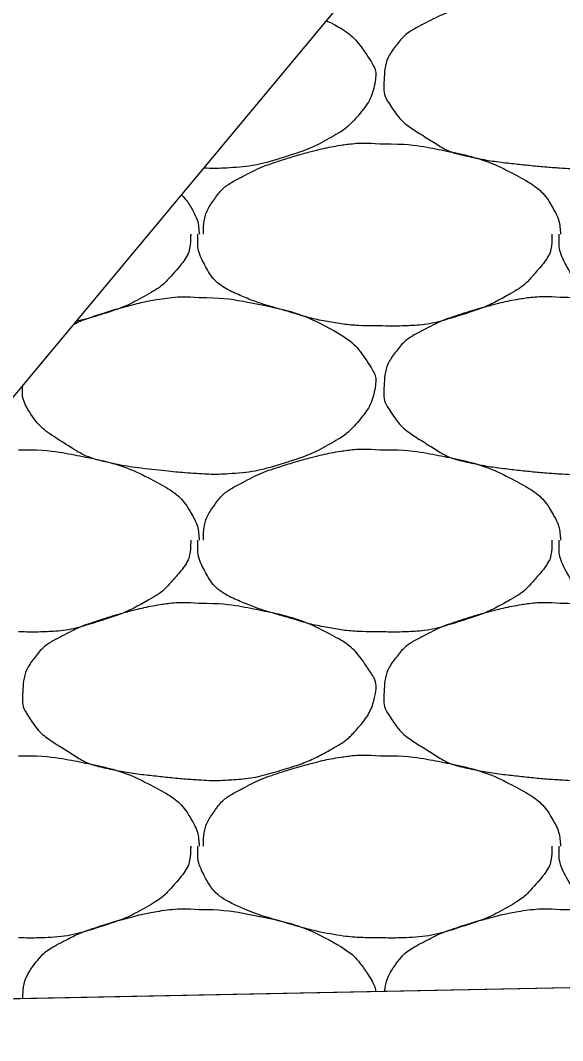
# Model space of a CAD drawing. Extents: x 1373719 to 1374161, y 379835 to 380167.
# Drawn here: x 1373961.743 to 1373962.434, y 379974.193 to 379975.495 of the extents above; entities that cross this region are included whole.
import ezdxf

# ---------------------------------------------------------------- set-up
doc = ezdxf.new("R2010")
doc.units = 0
doc.layers.add('Aggregate Base Course', color=7, linetype='Continuous')
doc.layers.add('SIGNATURE', color=7, linetype='Continuous')

msp = doc.modelspace()

# ---------------------------------------------------------------- linework, layer by layer
msp.add_line((1373965.3548, 379974.3183), (1373938.7049, 379973.7853))
at = {"layer": 'Aggregate Base Course'}
for points, degree in [([(1373962.4316, 379975.5318), (1373962.4579, 379975.5321), (1373962.4844, 379975.5282), (1373962.5108, 379975.5228), (1373962.543, 379975.5162), (1373962.5727, 379975.5064), (1373962.6026, 379975.4904), (1373962.6225, 379975.4797), (1373962.6361, 379975.4652), (1373962.6494, 379975.4454), (1373962.6551, 379975.4368), (1373962.6581, 379975.427), (1373962.6566, 379975.4184), (1373962.6535, 379975.4015), (1373962.6447, 379975.3847), (1373962.6314, 379975.3698), (1373962.6229, 379975.3604), (1373962.6146, 379975.354), (1373962.6044, 379975.3482), (1373962.5862, 379975.3379), (1373962.5683, 379975.3292), (1373962.5486, 379975.323), (1373962.523, 379975.3149), (1373962.4975, 379975.3084), (1373962.4712, 379975.3068), (1373962.458, 379975.306), (1373962.4447, 379975.3059), (1373962.4316, 379975.3068), (1373962.4117, 379975.3081), (1373962.392, 379975.31), (1373962.3722, 379975.3122), (1373962.3504, 379975.3146), (1373962.3289, 379975.318), (1373962.3074, 379975.323), (1373962.2897, 379975.3271), (1373962.2745, 379975.3365), (1373962.2588, 379975.3464), (1373962.2409, 379975.3576), (1373962.2264, 379975.3685), (1373962.2138, 379975.3878), (1373962.2073, 379975.3977), (1373962.206, 379975.4083), (1373962.2066, 379975.4184), (1373962.2074, 379975.433), (1373962.2105, 379975.4477), (1373962.221, 379975.4616), (1373962.2316, 379975.4757), (1373962.2431, 379975.4832), (1373962.257, 379975.4904), (1373962.2688, 379975.4966), (1373962.2804, 379975.5024), (1373962.293, 379975.5066), (1373962.3108, 379975.5126), (1373962.3287, 379975.518), (1373962.347, 379975.5228), (1373962.3583, 379975.5257), (1373962.3696, 379975.5282), (1373962.3812, 379975.53), (1373962.3978, 379975.5326), (1373962.4149, 379975.5332), (1373962.4316, 379975.5318)], 3), ([(1373962.1332, 379975.4948), (1373962.136, 379975.4934), (1373962.1389, 379975.4919), (1373962.1617, 379975.4797), (1373962.1753, 379975.4652), (1373962.1943, 379975.4368), (1373962.1973, 379975.427), (1373962.1927, 379975.4015), (1373962.1839, 379975.3847), (1373962.1621, 379975.3604), (1373962.1538, 379975.354), (1373962.1254, 379975.3379), (1373962.1075, 379975.3292), (1373962.0622, 379975.3149), (1373962.0367, 379975.3084), (1373961.9991, 379975.3061), (1373961.9878, 379975.3059), (1373961.9765, 379975.3065)], 3), ([(1373961.9762, 379975.2222), (1373961.9762, 379975.2228), (1373961.9761, 379975.2234), (1373961.9762, 379975.224), (1373961.9765, 379975.2392), (1373961.9808, 379975.2537), (1373961.9906, 379975.2672), (1373962.0005, 379975.2808), (1373962.0127, 379975.2888), (1373962.0266, 379975.296), (1373962.0384, 379975.3022), (1373962.05, 379975.308), (1373962.0626, 379975.3122), (1373962.0804, 379975.3182), (1373962.0983, 379975.3236), (1373962.1166, 379975.3284), (1373962.1279, 379975.3313), (1373962.1392, 379975.3338), (1373962.1508, 379975.3356), (1373962.1674, 379975.3382), (1373962.1845, 379975.3388), (1373962.2012, 379975.3374)], 3), ([(1373962.2012, 379975.3374), (1373962.203, 379975.3373), (1373962.2048, 379975.3375), (1373962.2066, 379975.3374)], 2), ([(1373962.2066, 379975.3374), (1373962.2329, 379975.3377), (1373962.2594, 379975.3338), (1373962.2858, 379975.3284), (1373962.318, 379975.3218), (1373962.3477, 379975.312), (1373962.3776, 379975.296), (1373962.3975, 379975.2853), (1373962.4134, 379975.2714), (1373962.4244, 379975.251), (1373962.4291, 379975.2422), (1373962.4308, 379975.2333), (1373962.4316, 379975.224), (1373962.4316, 379975.2234), (1373962.4317, 379975.2228), (1373962.4316, 379975.2222)], 3), ([(1373961.9482, 379975.2724), (1373961.9541, 379975.2662), (1373961.9592, 379975.2591), (1373961.9683, 379975.2422), (1373961.97, 379975.2333), (1373961.9708, 379975.2234), (1373961.9709, 379975.2228), (1373961.9708, 379975.2222)], 3), ([(1373961.96, 379975.2222), (1373961.96, 379975.2204), (1373961.96, 379975.2186), (1373961.9593, 379975.1985), (1373961.9477, 379975.1827), (1373961.9266, 379975.159), (1373961.918, 379975.1524), (1373961.8896, 379975.1363), (1373961.8717, 379975.1276), (1373961.8392, 379975.1174), (1373961.8265, 379975.1136), (1373961.8137, 379975.1107)], 3), ([(1373962.2012, 379975.1052), (1373962.1988, 379975.1052), (1373962.1964, 379975.1052), (1373962.194, 379975.1052), (1373962.1741, 379975.1052), (1373962.1543, 379975.107), (1373962.1346, 379975.1106), (1373962.1135, 379975.1144), (1373962.0935, 379975.1208), (1373962.073, 379975.1267), (1373962.0554, 379975.1317), (1373962.0383, 379975.1374), (1373962.0212, 379975.1448), (1373962.0021, 379975.153), (1373961.9862, 379975.1668), (1373961.9762, 379975.1862), (1373961.971, 379975.1962), (1373961.969, 379975.2063), (1373961.969, 379975.2168), (1373961.969, 379975.2186), (1373961.969, 379975.2204), (1373961.969, 379975.2222)], 3), ([(1373962.4208, 379975.2222), (1373962.4208, 379975.2204), (1373962.4208, 379975.2186), (1373962.4208, 379975.2168), (1373962.4201, 379975.1985), (1373962.4085, 379975.1827), (1373962.3956, 379975.1682), (1373962.3874, 379975.159), (1373962.3788, 379975.1524), (1373962.3686, 379975.1466), (1373962.3504, 379975.1363), (1373962.3325, 379975.1276), (1373962.3128, 379975.1214), (1373962.2872, 379975.1133), (1373962.2617, 379975.1062), (1373962.2354, 379975.1052), (1373962.224, 379975.1047), (1373962.2125, 379975.1047), (1373962.2012, 379975.1052)], 3), ([(1373962.662, 379975.1052), (1373962.6596, 379975.1052), (1373962.6572, 379975.1052), (1373962.6548, 379975.1052), (1373962.6349, 379975.1052), (1373962.6151, 379975.107), (1373962.5954, 379975.1106), (1373962.5743, 379975.1144), (1373962.5543, 379975.1208), (1373962.5338, 379975.1267), (1373962.5162, 379975.1317), (1373962.4991, 379975.1374), (1373962.482, 379975.1448), (1373962.4629, 379975.153), (1373962.447, 379975.1668), (1373962.437, 379975.1862), (1373962.4318, 379975.1962), (1373962.4298, 379975.2063), (1373962.4298, 379975.2168), (1373962.4298, 379975.2186), (1373962.4298, 379975.2204), (1373962.4298, 379975.2222)], 3), ([(1373961.9708, 379975.1412), (1373961.9971, 379975.1415), (1373962.0236, 379975.1376), (1373962.0822, 379975.1256), (1373962.1119, 379975.1158), (1373962.1617, 379975.0891), (1373962.1753, 379975.0746), (1373962.1943, 379975.0462), (1373962.1973, 379975.0364), (1373962.1927, 379975.0109), (1373962.1839, 379974.9941), (1373962.1621, 379974.9698), (1373962.1538, 379974.9634), (1373962.1254, 379974.9473), (1373962.1075, 379974.9386), (1373962.0622, 379974.9243), (1373962.0367, 379974.9178), (1373961.9972, 379974.9154), (1373961.9839, 379974.9153), (1373961.9509, 379974.9175), (1373961.9312, 379974.9194), (1373961.8896, 379974.924), (1373961.8681, 379974.9274), (1373961.8289, 379974.9365), (1373961.8137, 379974.9459), (1373961.7801, 379974.967), (1373961.7656, 379974.9779), (1373961.7465, 379975.0071), (1373961.7452, 379975.0177), (1373961.7458, 379975.0282), (1373961.7458, 379975.0287), (1373961.7458, 379975.0291)], 3), ([(1373961.8108, 379975.1071), (1373961.8177, 379975.1105), (1373961.8248, 379975.1135), (1373961.85, 379975.122), (1373961.8679, 379975.1274), (1373961.8975, 379975.1351), (1373961.9088, 379975.1376), (1373961.937, 379975.142), (1373961.9541, 379975.1426), (1373961.9708, 379975.1412)], 3), ([(1373962.4316, 379975.1412), (1373962.4579, 379975.1415), (1373962.4844, 379975.1376), (1373962.5108, 379975.1322), (1373962.543, 379975.1256), (1373962.5727, 379975.1158), (1373962.6026, 379975.0998), (1373962.6225, 379975.0891), (1373962.6361, 379975.0746), (1373962.6494, 379975.0548), (1373962.6551, 379975.0462), (1373962.6581, 379975.0364), (1373962.6566, 379975.0278), (1373962.6535, 379975.0109), (1373962.6447, 379974.9941), (1373962.6314, 379974.9792), (1373962.6229, 379974.9698), (1373962.6146, 379974.9634), (1373962.6044, 379974.9576), (1373962.5862, 379974.9473), (1373962.5683, 379974.9386), (1373962.5486, 379974.9324), (1373962.523, 379974.9243), (1373962.4975, 379974.9178), (1373962.4712, 379974.9162), (1373962.458, 379974.9154), (1373962.4447, 379974.9153), (1373962.4316, 379974.9162), (1373962.4117, 379974.9175), (1373962.392, 379974.9194), (1373962.3722, 379974.9216), (1373962.3504, 379974.924), (1373962.3289, 379974.9274), (1373962.3074, 379974.9324), (1373962.2897, 379974.9365), (1373962.2745, 379974.9459), (1373962.2588, 379974.9558), (1373962.2409, 379974.967), (1373962.2264, 379974.9779), (1373962.2138, 379974.9972), (1373962.2073, 379975.0071), (1373962.206, 379975.0177), (1373962.2066, 379975.0278), (1373962.2074, 379975.0424), (1373962.2105, 379975.0571), (1373962.221, 379975.071), (1373962.2316, 379975.0851), (1373962.2431, 379975.0926), (1373962.257, 379975.0998), (1373962.2688, 379975.106), (1373962.2804, 379975.1118), (1373962.293, 379975.116), (1373962.3108, 379975.122), (1373962.3287, 379975.1274), (1373962.347, 379975.1322), (1373962.3583, 379975.1351), (1373962.3696, 379975.1376), (1373962.3812, 379975.1394), (1373962.3978, 379975.142), (1373962.4149, 379975.1426), (1373962.4316, 379975.1412)], 3), ([(1373961.7404, 379974.9468), (1373961.7422, 379974.9467), (1373961.744, 379974.9469), (1373961.7458, 379974.9468)], 2), ([(1373961.7458, 379974.9468), (1373961.7721, 379974.9471), (1373961.7986, 379974.9432), (1373961.825, 379974.9378), (1373961.8572, 379974.9312), (1373961.8869, 379974.9214), (1373961.9168, 379974.9054), (1373961.9367, 379974.8947), (1373961.9526, 379974.8808), (1373961.9636, 379974.8604), (1373961.9683, 379974.8516), (1373961.97, 379974.8427), (1373961.9708, 379974.8334), (1373961.9708, 379974.8328), (1373961.9709, 379974.8322), (1373961.9708, 379974.8316)], 3), ([(1373961.9762, 379974.8316), (1373961.9762, 379974.8322), (1373961.9761, 379974.8328), (1373961.9762, 379974.8334), (1373961.9765, 379974.8486), (1373961.9808, 379974.8631), (1373961.9906, 379974.8766), (1373962.0005, 379974.8902), (1373962.0127, 379974.8982), (1373962.0266, 379974.9054), (1373962.0384, 379974.9116), (1373962.05, 379974.9174), (1373962.0626, 379974.9216), (1373962.0804, 379974.9276), (1373962.0983, 379974.933), (1373962.1166, 379974.9378), (1373962.1279, 379974.9407), (1373962.1392, 379974.9432), (1373962.1508, 379974.945), (1373962.1674, 379974.9476), (1373962.1845, 379974.9482), (1373962.2012, 379974.9468)], 3), ([(1373962.2012, 379974.9468), (1373962.203, 379974.9467), (1373962.2048, 379974.9469), (1373962.2066, 379974.9468)], 2), ([(1373962.2066, 379974.9468), (1373962.2329, 379974.9471), (1373962.2594, 379974.9432), (1373962.2858, 379974.9378), (1373962.318, 379974.9312), (1373962.3477, 379974.9214), (1373962.3776, 379974.9054), (1373962.3975, 379974.8947), (1373962.4134, 379974.8808), (1373962.4244, 379974.8604), (1373962.4291, 379974.8516), (1373962.4308, 379974.8427), (1373962.4316, 379974.8334), (1373962.4316, 379974.8328), (1373962.4317, 379974.8322), (1373962.4316, 379974.8316)], 3), ([(1373961.96, 379974.8316), (1373961.96, 379974.8298), (1373961.96, 379974.828), (1373961.96, 379974.8262), (1373961.9593, 379974.8079), (1373961.9477, 379974.7921), (1373961.9348, 379974.7776), (1373961.9266, 379974.7684), (1373961.918, 379974.7618), (1373961.9078, 379974.756), (1373961.8896, 379974.7457), (1373961.8717, 379974.737), (1373961.852, 379974.7308), (1373961.8264, 379974.7227), (1373961.8009, 379974.7156), (1373961.7746, 379974.7146), (1373961.7632, 379974.7141), (1373961.7517, 379974.7141), (1373961.7404, 379974.7146)], 3), ([(1373962.2012, 379974.7146), (1373962.1988, 379974.7146), (1373962.1964, 379974.7146), (1373962.194, 379974.7146), (1373962.1741, 379974.7146), (1373962.1543, 379974.7164), (1373962.1346, 379974.72), (1373962.1135, 379974.7238), (1373962.0935, 379974.7302), (1373962.073, 379974.7361), (1373962.0554, 379974.7411), (1373962.0383, 379974.7468), (1373962.0212, 379974.7542), (1373962.0021, 379974.7624), (1373961.9862, 379974.7762), (1373961.9762, 379974.7956), (1373961.971, 379974.8056), (1373961.969, 379974.8157), (1373961.969, 379974.8262), (1373961.969, 379974.828), (1373961.969, 379974.8298), (1373961.969, 379974.8316)], 3), ([(1373962.4208, 379974.8316), (1373962.4208, 379974.8298), (1373962.4208, 379974.828), (1373962.4208, 379974.8262), (1373962.4201, 379974.8079), (1373962.4085, 379974.7921), (1373962.3956, 379974.7776), (1373962.3874, 379974.7684), (1373962.3788, 379974.7618), (1373962.3686, 379974.756), (1373962.3504, 379974.7457), (1373962.3325, 379974.737), (1373962.3128, 379974.7308), (1373962.2872, 379974.7227), (1373962.2617, 379974.7156), (1373962.2354, 379974.7146), (1373962.224, 379974.7141), (1373962.2125, 379974.7141), (1373962.2012, 379974.7146)], 3), ([(1373962.662, 379974.7146), (1373962.6596, 379974.7146), (1373962.6572, 379974.7146), (1373962.6548, 379974.7146), (1373962.6349, 379974.7146), (1373962.6151, 379974.7164), (1373962.5954, 379974.72), (1373962.5743, 379974.7238), (1373962.5543, 379974.7302), (1373962.5338, 379974.7361), (1373962.5162, 379974.7411), (1373962.4991, 379974.7468), (1373962.482, 379974.7542), (1373962.4629, 379974.7624), (1373962.447, 379974.7762), (1373962.437, 379974.7956), (1373962.4318, 379974.8056), (1373962.4298, 379974.8157), (1373962.4298, 379974.8262), (1373962.4298, 379974.828), (1373962.4298, 379974.8298), (1373962.4298, 379974.8316)], 3), ([(1373961.9708, 379974.7506), (1373961.9971, 379974.7509), (1373962.0236, 379974.747), (1373962.05, 379974.7416), (1373962.0822, 379974.735), (1373962.1119, 379974.7252), (1373962.1418, 379974.7092), (1373962.1617, 379974.6985), (1373962.1753, 379974.684), (1373962.1886, 379974.6642), (1373962.1943, 379974.6556), (1373962.1973, 379974.6458), (1373962.1958, 379974.6372), (1373962.1927, 379974.6203), (1373962.1839, 379974.6035), (1373962.1706, 379974.5886), (1373962.1621, 379974.5792), (1373962.1538, 379974.5728), (1373962.1436, 379974.567), (1373962.1254, 379974.5567), (1373962.1075, 379974.548), (1373962.0878, 379974.5418), (1373962.0622, 379974.5337), (1373962.0367, 379974.5272), (1373962.0104, 379974.5256), (1373961.9972, 379974.5248), (1373961.9839, 379974.5247), (1373961.9708, 379974.5256), (1373961.9509, 379974.5269), (1373961.9312, 379974.5288), (1373961.9114, 379974.531), (1373961.8896, 379974.5334), (1373961.8681, 379974.5368), (1373961.8466, 379974.5418), (1373961.8289, 379974.5459), (1373961.8137, 379974.5553), (1373961.798, 379974.5652), (1373961.7801, 379974.5764), (1373961.7656, 379974.5873), (1373961.753, 379974.6066), (1373961.7465, 379974.6165), (1373961.7452, 379974.6271), (1373961.7458, 379974.6372), (1373961.7466, 379974.6518), (1373961.7497, 379974.6665), (1373961.7602, 379974.6804), (1373961.7708, 379974.6945), (1373961.7823, 379974.702), (1373961.7962, 379974.7092), (1373961.808, 379974.7154), (1373961.8196, 379974.7212), (1373961.8322, 379974.7254), (1373961.85, 379974.7314), (1373961.8679, 379974.7368), (1373961.8862, 379974.7416), (1373961.8975, 379974.7445), (1373961.9088, 379974.747), (1373961.9204, 379974.7488), (1373961.937, 379974.7514), (1373961.9541, 379974.752), (1373961.9708, 379974.7506)], 3), ([(1373962.4316, 379974.7506), (1373962.4579, 379974.7509), (1373962.4844, 379974.747), (1373962.5108, 379974.7416), (1373962.543, 379974.735), (1373962.5727, 379974.7252), (1373962.6026, 379974.7092), (1373962.6225, 379974.6985), (1373962.6361, 379974.684), (1373962.6494, 379974.6642), (1373962.6551, 379974.6556), (1373962.6581, 379974.6458), (1373962.6566, 379974.6372), (1373962.6535, 379974.6203), (1373962.6447, 379974.6035), (1373962.6314, 379974.5886), (1373962.6229, 379974.5792), (1373962.6146, 379974.5728), (1373962.6044, 379974.567), (1373962.5862, 379974.5567), (1373962.5683, 379974.548), (1373962.5486, 379974.5418), (1373962.523, 379974.5337), (1373962.4975, 379974.5272), (1373962.4712, 379974.5256), (1373962.458, 379974.5248), (1373962.4447, 379974.5247), (1373962.4316, 379974.5256), (1373962.4117, 379974.5269), (1373962.392, 379974.5288), (1373962.3722, 379974.531), (1373962.3504, 379974.5334), (1373962.3289, 379974.5368), (1373962.3074, 379974.5418), (1373962.2897, 379974.5459), (1373962.2745, 379974.5553), (1373962.2588, 379974.5652), (1373962.2409, 379974.5764), (1373962.2264, 379974.5873), (1373962.2138, 379974.6066), (1373962.2073, 379974.6165), (1373962.206, 379974.6271), (1373962.2066, 379974.6372), (1373962.2074, 379974.6518), (1373962.2105, 379974.6665), (1373962.221, 379974.6804), (1373962.2316, 379974.6945), (1373962.2431, 379974.702), (1373962.257, 379974.7092), (1373962.2688, 379974.7154), (1373962.2804, 379974.7212), (1373962.293, 379974.7254), (1373962.3108, 379974.7314), (1373962.3287, 379974.7368), (1373962.347, 379974.7416), (1373962.3583, 379974.7445), (1373962.3696, 379974.747), (1373962.3812, 379974.7488), (1373962.3978, 379974.7514), (1373962.4149, 379974.752), (1373962.4316, 379974.7506)], 3), ([(1373961.7404, 379974.5562), (1373961.7422, 379974.5561), (1373961.744, 379974.5563), (1373961.7458, 379974.5562)], 2), ([(1373961.7458, 379974.5562), (1373961.7721, 379974.5565), (1373961.7986, 379974.5526), (1373961.825, 379974.5472), (1373961.8572, 379974.5406), (1373961.8869, 379974.5308), (1373961.9168, 379974.5148), (1373961.9367, 379974.5041), (1373961.9526, 379974.4902), (1373961.9636, 379974.4698), (1373961.9683, 379974.461), (1373961.97, 379974.4521), (1373961.9708, 379974.4428), (1373961.9708, 379974.4422), (1373961.9709, 379974.4416), (1373961.9708, 379974.441)], 3), ([(1373961.9762, 379974.441), (1373961.9762, 379974.4416), (1373961.9761, 379974.4422), (1373961.9762, 379974.4428), (1373961.9765, 379974.458), (1373961.9808, 379974.4725), (1373961.9906, 379974.486), (1373962.0005, 379974.4996), (1373962.0127, 379974.5076), (1373962.0266, 379974.5148), (1373962.0384, 379974.521), (1373962.05, 379974.5268), (1373962.0626, 379974.531), (1373962.0804, 379974.537), (1373962.0983, 379974.5424), (1373962.1166, 379974.5472), (1373962.1279, 379974.5501), (1373962.1392, 379974.5526), (1373962.1508, 379974.5544), (1373962.1674, 379974.557), (1373962.1845, 379974.5576), (1373962.2012, 379974.5562)], 3), ([(1373962.2012, 379974.5562), (1373962.203, 379974.5561), (1373962.2048, 379974.5563), (1373962.2066, 379974.5562)], 2), ([(1373962.2066, 379974.5562), (1373962.2329, 379974.5565), (1373962.2594, 379974.5526), (1373962.2858, 379974.5472), (1373962.318, 379974.5406), (1373962.3477, 379974.5308), (1373962.3776, 379974.5148), (1373962.3975, 379974.5041), (1373962.4134, 379974.4902), (1373962.4244, 379974.4698), (1373962.4291, 379974.461), (1373962.4308, 379974.4521), (1373962.4316, 379974.4428), (1373962.4316, 379974.4422), (1373962.4317, 379974.4416), (1373962.4316, 379974.441)], 3), ([(1373961.96, 379974.441), (1373961.96, 379974.4392), (1373961.96, 379974.4374), (1373961.9593, 379974.4173), (1373961.9477, 379974.4015), (1373961.9266, 379974.3778), (1373961.918, 379974.3712), (1373961.8896, 379974.3551), (1373961.8717, 379974.3464), (1373961.8264, 379974.3321), (1373961.8009, 379974.325), (1373961.7632, 379974.3235), (1373961.7517, 379974.3235), (1373961.7404, 379974.324)], 3), ([(1373962.2012, 379974.324), (1373962.1988, 379974.324), (1373962.1964, 379974.324), (1373962.1741, 379974.324), (1373962.1543, 379974.3258), (1373962.1135, 379974.3332), (1373962.0935, 379974.3396), (1373962.0554, 379974.3505), (1373962.0383, 379974.3562), (1373962.0021, 379974.3718), (1373961.9862, 379974.3856), (1373961.971, 379974.415), (1373961.969, 379974.4251), (1373961.969, 379974.4374), (1373961.969, 379974.4392), (1373961.969, 379974.441)], 3), ([(1373962.4208, 379974.441), (1373962.4208, 379974.4392), (1373962.4208, 379974.4374), (1373962.4201, 379974.4173), (1373962.4085, 379974.4015), (1373962.3874, 379974.3778), (1373962.3788, 379974.3712), (1373962.3504, 379974.3551), (1373962.3325, 379974.3464), (1373962.2872, 379974.3321), (1373962.2617, 379974.325), (1373962.224, 379974.3235), (1373962.2125, 379974.3235), (1373962.2012, 379974.324)], 3), ([(1373962.662, 379974.324), (1373962.6596, 379974.324), (1373962.6572, 379974.324), (1373962.6349, 379974.324), (1373962.6151, 379974.3258), (1373962.5743, 379974.3332), (1373962.5543, 379974.3396), (1373962.5162, 379974.3505), (1373962.4991, 379974.3562), (1373962.4629, 379974.3718), (1373962.447, 379974.3856), (1373962.4318, 379974.415), (1373962.4298, 379974.4251), (1373962.4298, 379974.4374), (1373962.4298, 379974.4392), (1373962.4298, 379974.441)], 3), ([(1373961.7457, 379974.2461), (1373961.7457, 379974.2463), (1373961.7458, 379974.2464), (1373961.7466, 379974.2612), (1373961.7497, 379974.2759), (1373961.7708, 379974.3039), (1373961.7823, 379974.3114), (1373961.808, 379974.3248), (1373961.8196, 379974.3306), (1373961.85, 379974.3408), (1373961.8679, 379974.3462), (1373961.8975, 379974.3539), (1373961.9088, 379974.3564), (1373961.937, 379974.3608), (1373961.9541, 379974.3614), (1373961.9708, 379974.36)], 3), ([(1373961.9708, 379974.36), (1373961.9971, 379974.3603), (1373962.0236, 379974.3564), (1373962.0822, 379974.3444), (1373962.1119, 379974.3346), (1373962.1617, 379974.3079), (1373962.1753, 379974.2934), (1373962.1924, 379974.2678), (1373962.1951, 379974.2614), (1373962.1959, 379974.2551)], 3), ([(1373962.2074, 379974.2554), (1373962.2089, 379974.267), (1373962.2126, 379974.2787), (1373962.2316, 379974.3039), (1373962.2431, 379974.3114), (1373962.2688, 379974.3248), (1373962.2804, 379974.3306), (1373962.3108, 379974.3408), (1373962.3287, 379974.3462), (1373962.3583, 379974.3539), (1373962.3696, 379974.3564), (1373962.3978, 379974.3608), (1373962.4149, 379974.3614), (1373962.4316, 379974.36)], 3), ([(1373962.4316, 379974.36), (1373962.4579, 379974.3603), (1373962.4844, 379974.3564), (1373962.543, 379974.3444), (1373962.5727, 379974.3346), (1373962.6225, 379974.3079), (1373962.6361, 379974.2934), (1373962.6513, 379974.2706), (1373962.653, 379974.2675), (1373962.6543, 379974.2643)], 3)]:
    msp.add_open_spline(points, degree=degree, dxfattribs=at)
at = {"layer": 'SIGNATURE'}
msp.add_lwpolyline([(1373961.0836, 379974.2329), (1373962.7242, 379976.2054), (1373965.3548, 379976.2486), (1373968.4651, 379976.1864), (1373969.7589, 379974.2302), (1373965.3548, 379974.3183)], close=True, dxfattribs=at)

doc.saveas('drawing.dxf')
